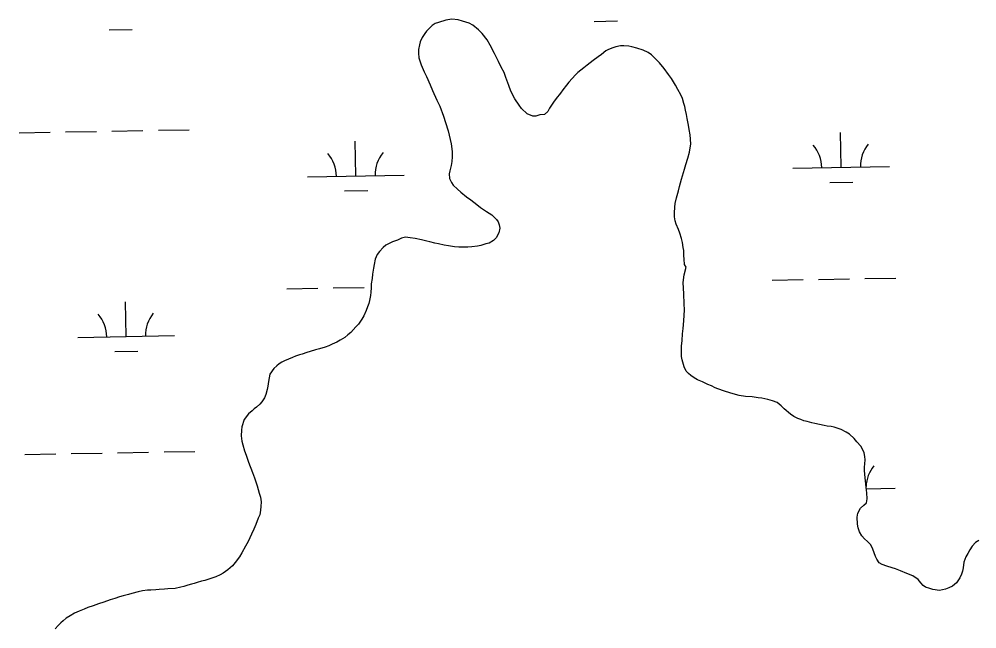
# Model space of a CAD drawing. Extents: x 3903937 to 3942190, y 260677 to 286651.
# Drawn here: x 3920418 to 3921409, y 266978 to 267608 of the extents above; entities that cross this region are included whole.
import ezdxf

# ---------------------------------------------------------------- set-up
doc = ezdxf.new("R2010")
doc.units = 0
doc.layers.add('V-WETL-SWMP', color=7, linetype='Continuous')

msp = doc.modelspace()

# ---------------------------------------------------------------- linework, layer by layer
at = {"layer": 'V-WETL-SWMP'}
for p, q in [((3920859.73, 267607.21), (3920852.11, 267604.92)), ((3920865.93, 267608.37), (3920859.73, 267607.21)), ((3920872.29, 267607.69), (3920865.93, 267608.37)), ((3920876.81, 267606.44), (3920872.29, 267607.69)), ((3920883.6, 267604.2), (3920876.81, 267606.44)), ((3921013.2, 267606.12), (3921037.2, 267606.55)), ((3920511.37, 267597.29), (3920535.37, 267597.71)), ((3920842.96, 267599.24), (3920839.73, 267595.98)), ((3920845.63, 267601.65), (3920842.96, 267599.24)), ((3920848.59, 267603.78), (3920845.63, 267601.65)), ((3920852.11, 267604.92), (3920848.59, 267603.78)), ((3920887.7, 267602.24), (3920883.6, 267604.2)), ((3920893.36, 267597.18), (3920887.7, 267602.24)), ((3920897.05, 267593.39), (3920893.36, 267597.18)), ((3920835.23, 267589.47), (3920833.13, 267585.08)), ((3920837.9, 267593.57), (3920835.23, 267589.47)), ((3920839.73, 267595.98), (3920837.9, 267593.57)), ((3920902.3, 267587.06), (3920897.05, 267593.39)), ((3920905.57, 267581.56), (3920902.3, 267587.06)), ((3920831.47, 267576.89), (3920831.21, 267573.22)), ((3920832.3, 267581.97), (3920831.47, 267576.89)), ((3920833.13, 267585.08), (3920832.3, 267581.97)), ((3920909.98, 267572.97), (3920905.57, 267581.56)), ((3921027.98, 267577.11), (3921025.16, 267575.55)), ((3921032.35, 267578.68), (3921027.98, 267577.11)), ((3921035.31, 267579.68), (3921032.35, 267578.68)), ((3921040.25, 267580.69), (3921035.31, 267579.68)), ((3921043.63, 267580.85), (3921040.25, 267580.69)), ((3921048.72, 267580.45), (3921043.63, 267580.85)), ((3921052.11, 267579.75), (3921048.72, 267580.45)), ((3921057.2, 267578.5), (3921052.11, 267579.75)), ((3921063.84, 267576.27), (3921057.2, 267578.5)), ((3920831.21, 267573.22), (3920831.79, 267568.42)), ((3920831.79, 267568.42), (3920832.79, 267565.32)), ((3920914.11, 267564.52), (3920909.98, 267572.97)), ((3921017.14, 267569.45), (3921012.07, 267565.62)), ((3921020.66, 267572), (3921017.14, 267569.45)), ((3921025.16, 267575.55), (3921020.66, 267572)), ((3921068.93, 267574.03), (3921063.84, 267576.27)), ((3921072.33, 267571.36), (3921068.93, 267574.03)), ((3921077.43, 267566.44), (3921072.33, 267571.36)), ((3920832.79, 267565.32), (3920834.22, 267561.09)), ((3920834.22, 267561.09), (3920837.07, 267554.04)), ((3920916.95, 267558.88), (3920914.11, 267564.52)), ((3920919.8, 267553.39), (3920916.95, 267558.88)), ((3921002.22, 267558.1), (3920996.17, 267553.13)), ((3921005.88, 267560.93), (3921002.22, 267558.1)), ((3921008.84, 267563.06), (3921005.88, 267560.93)), ((3921012.07, 267565.62), (3921008.84, 267563.06)), ((3921080.69, 267563.21), (3921077.43, 267566.44)), ((3921085.37, 267557.44), (3921080.69, 267563.21)), ((3921090.06, 267551.11), (3921085.37, 267557.44)), ((3920837.07, 267554.04), (3920839.49, 267548.97)), ((3920839.49, 267548.97), (3920843.34, 267540.37)), ((3920921.65, 267548.03), (3920919.8, 267553.39)), ((3920924.79, 267539.71), (3920921.65, 267548.03)), ((3920990.12, 267547.04), (3920986.75, 267543.07)), ((3920993.64, 267550.86), (3920990.12, 267547.04)), ((3920996.17, 267553.13), (3920993.64, 267550.86)), ((3921092.9, 267546.88), (3921090.06, 267551.11)), ((3921097.3, 267540.12), (3921092.9, 267546.88)), ((3920843.34, 267540.37), (3920845.9, 267534.6)), ((3920926.93, 267534.08), (3920924.79, 267539.71)), ((3920984.51, 267540.1), (3920980.71, 267535.42)), ((3920986.75, 267543.07), (3920984.51, 267540.1)), ((3921099.72, 267535.76), (3921097.3, 267540.12)), ((3920845.9, 267534.6), (3920850.46, 267524.73)), ((3920931.06, 267526.05), (3920926.93, 267534.08)), ((3920978.05, 267531.88), (3920973.69, 267526.22)), ((3920980.71, 267535.42), (3920978.05, 267531.88)), ((3921102.71, 267529.98), (3921099.72, 267535.76)), ((3921104.41, 267526.46), (3921102.71, 267529.98)), ((3920850.46, 267524.73), (3920853.31, 267518.25)), ((3920853.31, 267518.25), (3920857.3, 267508.1)), ((3920935.6, 267519.29), (3920931.06, 267526.05)), ((3920938.02, 267515.91), (3920935.6, 267519.29)), ((3920970.88, 267522.39), (3920966.96, 267516.31)), ((3920973.69, 267526.22), (3920970.88, 267522.39)), ((3921105.85, 267521.24), (3921104.41, 267526.46)), ((3921106.85, 267518), (3921105.85, 267521.24)), ((3921107.57, 267514.19), (3921106.85, 267518)), ((3920857.3, 267508.1), (3920859.45, 267501.62)), ((3920943.83, 267510.43), (3920938.02, 267515.91)), ((3920949.48, 267508.19), (3920943.83, 267510.43)), ((3920952.59, 267508.06), (3920949.48, 267508.19)), ((3920956.68, 267509.49), (3920952.59, 267508.06)), ((3920961.62, 267509.65), (3920956.68, 267509.49)), ((3920964.99, 267513.05), (3920961.62, 267509.65)), ((3920966.96, 267516.31), (3920964.99, 267513.05)), ((3921108.57, 267509.82), (3921107.57, 267514.19)), ((3921109.3, 267505.59), (3921108.57, 267509.82)), ((3920859.45, 267501.62), (3920862.16, 267492.88)), ((3921110.45, 267498.82), (3921109.3, 267505.59)), ((3921111.18, 267494.16), (3921110.45, 267498.82)), ((3920418.38, 267491), (3920450.38, 267491.56)), ((3920466.38, 267491.84), (3920498.37, 267492.4)), ((3920514.37, 267492.69), (3920546.36, 267493.25)), ((3920562.36, 267493.53), (3920594.36, 267494.09)), ((3920862.16, 267492.88), (3920864.17, 267484.13)), ((3921112.19, 267488.66), (3921111.18, 267494.16)), ((3921112.77, 267484.43), (3921112.19, 267488.66)), ((3921268.37, 267455.21), (3921267.73, 267491.2)), ((3920766.54, 267446.38), (3920765.9, 267482.37)), ((3920864.17, 267484.13), (3920865.18, 267479.48)), ((3920865.18, 267479.48), (3920866.06, 267471.43)), ((3921112.38, 267475.25), (3921112.93, 267479.06)), ((3921112.93, 267479.06), (3921112.77, 267484.43)), ((3920866.06, 267471.43), (3920866.08, 267466.07)), ((3921110.03, 267464.65), (3921111.55, 267471.01)), ((3921111.55, 267471.01), (3921112.38, 267475.25)), ((3920865.68, 267461.13), (3920864.99, 267457.03)), ((3920866.08, 267466.07), (3920865.68, 267461.13)), ((3921106.4, 267453.34), (3921107.79, 267458.01)), ((3921107.79, 267458.01), (3921110.03, 267464.65)), ((3920863.74, 267451.52), (3920863.05, 267448.41)), ((3920863.05, 267448.41), (3920863.35, 267443.75)), ((3920864.99, 267457.03), (3920863.74, 267451.52)), ((3921103.48, 267443.03), (3921106.4, 267453.34)), ((3921218.38, 267454.33), (3921318.36, 267456.09)), ((3920716.55, 267445.5), (3920816.53, 267447.26)), ((3920863.35, 267443.75), (3920865.48, 267439.53)), ((3920865.48, 267439.53), (3920867.33, 267436.85)), ((3921101.39, 267435.25), (3921103.48, 267443.03)), ((3921256.64, 267439.57), (3921280.64, 267439.99)), ((3920754.81, 267430.74), (3920778.81, 267431.16)), ((3920867.33, 267436.85), (3920871.58, 267432.64)), ((3920871.58, 267432.64), (3920874.98, 267429.4)), ((3920874.98, 267429.4), (3920880.93, 267424.77)), ((3921098.19, 267423.81), (3921100.14, 267430.73)), ((3921100.14, 267430.73), (3921101.39, 267435.25)), ((3920880.93, 267424.77), (3920885.32, 267421.54)), ((3920885.32, 267421.54), (3920891.69, 267416.62)), ((3921096.95, 267417.73), (3921098.19, 267423.81)), ((3920891.69, 267416.62), (3920895.52, 267413.53)), ((3920895.52, 267413.53), (3920901.6, 267409.46)), ((3920901.6, 267409.46), (3920907.12, 267405.96)), ((3921096.14, 267408.13), (3921096.4, 267413.92)), ((3921096.15, 267404.18), (3921096.14, 267408.13)), ((3921096.4, 267413.92), (3921096.95, 267417.73)), ((3920907.12, 267405.96), (3920911.94, 267401.32)), ((3920911.94, 267401.32), (3920913.64, 267398.78)), ((3920913.64, 267398.78), (3920914.64, 267395.82)), ((3921096.88, 267399.94), (3921096.15, 267404.18)), ((3921097.74, 267396.56), (3921096.88, 267399.94)), ((3920915.36, 267392.16), (3920914.4, 267387.35)), ((3920914.64, 267395.82), (3920915.36, 267392.16)), ((3921100.16, 267390.78), (3921097.74, 267396.56)), ((3921101.59, 267386.97), (3921100.16, 267390.78)), ((3920809.68, 267379.87), (3920804.46, 267378.02)), ((3920813.62, 267381.86), (3920809.68, 267379.87)), ((3920817.85, 267383.15), (3920813.62, 267381.86)), ((3920822.8, 267382.47), (3920817.85, 267383.15)), ((3920827.88, 267381.5), (3920822.8, 267382.47)), ((3920834.38, 267380.11), (3920827.88, 267381.5)), ((3920839.89, 267378.86), (3920834.38, 267380.11)), ((3920843.14, 267378.03), (3920839.89, 267378.86)), ((3920909.06, 267379.42), (3920904.56, 267376.87)), ((3920911.59, 267382.26), (3920909.06, 267379.42)), ((3920914.4, 267387.35), (3920911.59, 267382.26)), ((3921103.3, 267381.76), (3921101.59, 267386.97)), ((3921104.45, 267377.39), (3921103.3, 267381.76)), ((3920794.75, 267372.33), (3920790.95, 267368.22)), ((3920797.7, 267374.88), (3920794.75, 267372.33)), ((3920804.46, 267378.02), (3920797.7, 267374.88)), ((3920848.09, 267376.92), (3920843.14, 267378.03)), ((3920851.9, 267375.95), (3920848.09, 267376.92)), ((3920857.98, 267374.7), (3920851.9, 267375.95)), ((3920862.36, 267374.15), (3920857.98, 267374.7)), ((3920868.71, 267372.91), (3920862.36, 267374.15)), ((3920872.95, 267372.5), (3920868.71, 267372.91)), ((3920878.74, 267372.53), (3920872.95, 267372.5)), ((3920882.55, 267372.54), (3920878.74, 267372.53)), ((3920886.36, 267372.98), (3920882.55, 267372.54)), ((3920892.29, 267373.85), (3920886.36, 267372.98)), ((3920895.95, 267374.43), (3920892.29, 267373.85)), ((3920901.17, 267376), (3920895.95, 267374.43)), ((3920904.56, 267376.87), (3920901.17, 267376)), ((3921105.17, 267372.31), (3921104.45, 267377.39)), ((3921105.61, 267369.2), (3921105.17, 267372.31)), ((3921105.91, 267363.98), (3921105.61, 267369.2)), ((3920786.46, 267360.16), (3920785.5, 267354.65)), ((3920788.7, 267365.11), (3920786.46, 267360.16)), ((3920790.95, 267368.22), (3920788.7, 267365.11)), ((3921106.21, 267360.31), (3921105.91, 267363.98)), ((3921106.37, 267354.81), (3921106.21, 267360.31)), ((3920784.67, 267350.83), (3920783.7, 267344.9)), ((3920785.5, 267354.65), (3920784.67, 267350.83)), ((3921105.99, 267344.22), (3921108.22, 267352.13)), ((3921108.22, 267352.13), (3921106.37, 267354.81)), ((3920783.3, 267340.24), (3920782.33, 267334.59)), ((3920783.7, 267344.9), (3920783.3, 267340.24)), ((3921105.18, 267336.17), (3921105.99, 267344.22)), ((3921197, 267338.5), (3921229, 267339.07)), ((3921245, 267339.35), (3921276.99, 267339.91)), ((3921292.99, 267340.19), (3921324.98, 267340.76)), ((3920695.17, 267329.67), (3920727.17, 267330.23)), ((3920743.17, 267330.51), (3920775.16, 267331.08)), ((3920782.35, 267330.49), (3920782.08, 267326.26)), ((3920782.33, 267334.59), (3920782.35, 267330.49)), ((3921105.65, 267324.45), (3921105.18, 267336.17)), ((3920781.68, 267322.59), (3920780.71, 267317.64)), ((3920782.08, 267326.26), (3920781.68, 267322.59)), ((3921106.12, 267314.01), (3921105.65, 267324.45)), ((3920528.95, 267280.31), (3920528.32, 267316.3)), ((3920778.48, 267311), (3920777.36, 267307.32)), ((3920780.01, 267314.53), (3920778.48, 267311)), ((3920780.71, 267317.64), (3920780.01, 267314.53)), ((3921106.28, 267307.8), (3921106.12, 267314.01)), ((3920774.84, 267301.66), (3920772.6, 267298.13)), ((3920777.36, 267307.32), (3920774.84, 267301.66)), ((3921105.62, 267296.5), (3921106.28, 267307.8)), ((3920766.56, 267290.2), (3920761.36, 267284.39)), ((3920769.23, 267293.17), (3920766.56, 267290.2)), ((3920772.6, 267298.13), (3920769.23, 267293.17)), ((3921104.95, 267288.45), (3921105.62, 267296.5)), ((3920478.96, 267279.43), (3920578.94, 267281.19)), ((3920755.17, 267279.42), (3920750.38, 267276.44)), ((3920758.4, 267281.98), (3920755.17, 267279.42)), ((3920761.36, 267284.39), (3920758.4, 267281.98)), ((3921103.87, 267276.03), (3921104.55, 267282.95)), ((3921104.55, 267282.95), (3921104.95, 267288.45)), ((3920738.54, 267270.6), (3920734.74, 267269.32)), ((3920742.07, 267272.31), (3920738.54, 267270.6)), ((3920747, 267274.59), (3920742.07, 267272.31)), ((3920750.38, 267276.44), (3920747, 267274.59)), ((3921103.34, 267266), (3921103.47, 267270.24)), ((3921103.47, 267270.24), (3921103.87, 267276.03)), ((3920517.23, 267264.67), (3920541.22, 267265.09)), ((3920704.14, 267259.88), (3920701.18, 267258.74)), ((3920708.23, 267261.3), (3920704.14, 267259.88)), ((3920711.19, 267262.16), (3920708.23, 267261.3)), ((3920715.85, 267263.74), (3920711.19, 267262.16)), ((3920719.23, 267264.88), (3920715.85, 267263.74)), ((3920725.01, 267266.46), (3920719.23, 267264.88)), ((3920728.82, 267267.6), (3920725.01, 267266.46)), ((3920734.74, 267269.32), (3920728.82, 267267.6)), ((3921103.37, 267259.79), (3921103.34, 267266)), ((3921103.95, 267256.26), (3921103.37, 267259.79)), ((3920684.84, 267250.06), (3920681.75, 267247.08)), ((3920687.38, 267252.05), (3920684.84, 267250.06)), ((3920689.91, 267253.75), (3920687.38, 267252.05)), ((3920692.73, 267255.17), (3920689.91, 267253.75)), ((3920697.1, 267256.88), (3920692.73, 267255.17)), ((3920701.18, 267258.74), (3920697.1, 267256.88)), ((3921105.95, 267248.93), (3921103.95, 267256.26)), ((3920677.68, 267241.42), (3920676.3, 267233.93)), ((3920681.75, 267247.08), (3920677.68, 267241.42)), ((3921108.23, 267244.42), (3921105.95, 267248.93)), ((3921110.64, 267242.03), (3921108.23, 267244.42)), ((3921112.91, 267240.06), (3921110.64, 267242.03)), ((3921116.3, 267237.54), (3921112.91, 267240.06)), ((3920676.3, 267233.93), (3920675.47, 267228.99)), ((3921119.98, 267235.58), (3921116.3, 267237.54)), ((3921125.07, 267233.34), (3921119.98, 267235.58)), ((3921130.45, 267230.82), (3921125.07, 267233.34)), ((3921134.41, 267229.14), (3921130.45, 267230.82)), ((3920673.39, 267220.37), (3920672.13, 267216.97)), ((3920674.78, 267225.46), (3920673.39, 267220.37)), ((3920675.47, 267228.99), (3920674.78, 267225.46)), ((3921138.08, 267227.32), (3921134.41, 267229.14)), ((3921141.05, 267226.2), (3921138.08, 267227.32)), ((3921147.98, 267223.69), (3921141.05, 267226.2)), ((3921153.35, 267222.02), (3921147.98, 267223.69)), ((3921156.89, 267221.04), (3921153.35, 267222.02)), ((3921163.1, 267219.23), (3921156.89, 267221.04)), ((3920667.36, 267210.46), (3920663.84, 267207.34)), ((3920669.46, 267212.73), (3920667.36, 267210.46)), ((3920672.13, 267216.97), (3920669.46, 267212.73)), ((3921169.46, 267218.13), (3921163.1, 267219.23)), ((3921176.38, 267217.87), (3921169.46, 267218.13)), ((3921182.74, 267217.05), (3921176.38, 267217.87)), ((3921186.55, 267216.5), (3921182.74, 267217.05)), ((3921192.62, 267215.11), (3921186.55, 267216.5)), ((3921197.57, 267213.86), (3921192.62, 267215.11)), ((3921202.24, 267212.19), (3921197.57, 267213.86)), ((3921206.35, 267208.68), (3921202.24, 267212.19)), ((3920655.68, 267200.39), (3920651.04, 267194.59)), ((3920659.2, 267203.51), (3920655.68, 267200.39)), ((3920661.59, 267205.36), (3920659.2, 267203.51)), ((3920663.84, 267207.34), (3920661.59, 267205.36)), ((3921209.46, 267205.44), (3921206.35, 267208.68)), ((3921215.98, 267200.1), (3921209.46, 267205.44)), ((3921219.66, 267197.58), (3921215.98, 267200.1)), ((3920651.04, 267194.59), (3920648.68, 267186.95)), ((3921223.62, 267195.48), (3921219.66, 267197.58)), ((3921226.73, 267194.36), (3921223.62, 267195.48)), ((3921229.98, 267193.24), (3921226.73, 267194.36)), ((3921233.37, 267192.41), (3921229.98, 267193.24)), ((3921238.18, 267191.02), (3921233.37, 267192.41)), ((3921241.15, 267190.32), (3921238.18, 267191.02)), ((3921245.95, 267189.36), (3921241.15, 267190.32)), ((3920648.27, 267183.42), (3920647.87, 267177.63)), ((3920648.68, 267186.95), (3920648.27, 267183.42)), ((3921250.75, 267188.39), (3921245.95, 267189.36)), ((3921253.86, 267187.69), (3921250.75, 267188.39)), ((3921258.24, 267187.15), (3921253.86, 267187.69)), ((3921261.21, 267186.45), (3921258.24, 267187.15)), ((3921265.31, 267185.06), (3921261.21, 267186.45)), ((3921268.56, 267184.08), (3921265.31, 267185.06)), ((3921273.65, 267181.28), (3921268.56, 267184.08)), ((3921277.05, 267179.32), (3921273.65, 267181.28)), ((3920647.87, 267177.63), (3920648.59, 267171.99)), ((3920648.59, 267171.99), (3920649.6, 267168.18)), ((3921281.86, 267174.96), (3921277.05, 267179.32)), ((3921284.84, 267171.58), (3921281.86, 267174.96)), ((3921288.96, 267166.94), (3921284.84, 267171.58)), ((3920520.22, 267160.06), (3920552.22, 267160.63)), ((3920568.22, 267160.91), (3920600.21, 267161.47)), ((3920649.6, 267168.18), (3920651.46, 267161.98)), ((3920651.46, 267161.98), (3920653.03, 267157.61)), ((3921290.95, 267163.28), (3921288.96, 267166.94)), ((3921292.23, 267160.18), (3921290.95, 267163.28)), ((3920424.24, 267158.37), (3920456.23, 267158.94)), ((3920472.23, 267159.22), (3920504.23, 267159.78)), ((3920653.03, 267157.61), (3920655.6, 267150.28)), ((3921293.09, 267156.09), (3921292.23, 267160.18)), ((3921292.84, 267148.6), (3921293.25, 267152.98)), ((3921293.25, 267152.98), (3921293.09, 267156.09)), ((3920655.6, 267150.28), (3920659.73, 267139.85)), ((3921292.59, 267141.69), (3921292.71, 267145.36)), ((3921293.18, 267134.07), (3921292.59, 267141.69)), ((3921292.71, 267145.36), (3921292.84, 267148.6)), ((3920659.73, 267139.85), (3920661.87, 267134.35)), ((3920661.87, 267134.35), (3920664.59, 267126.03)), ((3921293.91, 267127.86), (3921293.18, 267134.07)), ((3920664.59, 267126.03), (3920666.74, 267118.42)), ((3921294.35, 267124.05), (3921293.91, 267127.86)), ((3921295.08, 267118.69), (3921294.35, 267124.05)), ((3921294.5, 267122.94), (3921324.22, 267123.46)), ((3920666.74, 267118.42), (3920668.03, 267114.19)), ((3920668.03, 267114.19), (3920668.61, 267109.25)), ((3921294.55, 267108.52), (3921295.39, 267112.62)), ((3921295.39, 267112.62), (3921295.08, 267118.69)), ((3920668.35, 267104.45), (3920668.08, 267100.92)), ((3920668.61, 267109.25), (3920668.35, 267104.45)), ((3921285.56, 267097.61), (3921288.37, 267102.71)), ((3921288.37, 267102.71), (3921291.74, 267105.97)), ((3921291.74, 267105.97), (3921294.55, 267108.52)), ((3920665.71, 267092.44), (3920663.06, 267085.93)), ((3920667.11, 267095.83), (3920665.71, 267092.44)), ((3920668.08, 267100.92), (3920667.11, 267095.83)), ((3921284.87, 267093.66), (3921285.56, 267097.61)), ((3921285.47, 267086.18), (3921284.87, 267093.66)), ((3920663.06, 267085.93), (3920660.96, 267081.13)), ((3921285.91, 267082.65), (3921285.47, 267086.18)), ((3921287.33, 267078.28), (3921285.91, 267082.65)), ((3920658.72, 267076.03), (3920655.36, 267068.4)), ((3920660.96, 267081.13), (3920658.72, 267076.03)), ((3921289.89, 267074.2), (3921287.33, 267078.28)), ((3921292.73, 267071.1), (3921289.89, 267074.2)), ((3920652.56, 267063.59), (3920648.78, 267056.65)), ((3920655.36, 267068.4), (3920652.56, 267063.59)), ((3921295.85, 267068.29), (3921292.73, 267071.1)), ((3921299.25, 267065.06), (3921295.85, 267068.29)), ((3921301.38, 267060.41), (3921299.25, 267065.06)), ((3921403.86, 267063.64), (3921401.62, 267059.82)), ((3921407.23, 267067.19), (3921403.86, 267063.64)), ((3921410.75, 267069.46), (3921407.23, 267067.19)), ((3920646.11, 267052.55), (3920641.76, 267046.74)), ((3920648.78, 267056.65), (3920646.11, 267052.55)), ((3921302.67, 267056.74), (3921301.38, 267060.41)), ((3921304.1, 267052.94), (3921302.67, 267056.74)), ((3921305.38, 267050.12), (3921304.1, 267052.94)), ((3921397.55, 267052.61), (3921395.46, 267047.09)), ((3921399.51, 267055.86), (3921397.55, 267052.61)), ((3921401.62, 267059.82), (3921399.51, 267055.86)), ((3920638.95, 267043.35), (3920634.31, 267038.95)), ((3920641.76, 267046.74), (3920638.95, 267043.35)), ((3921307.65, 267046.46), (3921305.38, 267050.12)), ((3921310.91, 267044.5), (3921307.65, 267046.46)), ((3921315.71, 267042.96), (3921310.91, 267044.5)), ((3921321.08, 267041.29), (3921315.71, 267042.96)), ((3921395.46, 267047.09), (3921394.63, 267041.3)), ((3920621.91, 267031.98), (3920616.56, 267030.13)), ((3920626.28, 267033.98), (3920621.91, 267031.98)), ((3920629.52, 267035.54), (3920626.28, 267033.98)), ((3920634.31, 267038.95), (3920629.52, 267035.54)), ((3921324.62, 267040.17), (3921321.08, 267041.29)), ((3921329.71, 267038.08), (3921324.62, 267040.17)), ((3921336.21, 267035.42), (3921329.71, 267038.08)), ((3921342.71, 267033.05), (3921336.21, 267035.42)), ((3921348.24, 267028.97), (3921342.71, 267033.05)), ((3921392.82, 267034.66), (3921391.14, 267030.84)), ((3921393.8, 267037.63), (3921392.82, 267034.66)), ((3921394.63, 267041.3), (3921393.8, 267037.63)), ((3920588.64, 267021.97), (3920585.68, 267021.25)), ((3920592.73, 267023.11), (3920588.64, 267021.97)), ((3920596.53, 267024.12), (3920592.73, 267023.11)), ((3920599.5, 267024.83), (3920596.53, 267024.12)), ((3920602.46, 267025.83), (3920599.5, 267024.83)), ((3920606.97, 267027.26), (3920602.46, 267025.83)), ((3920610.35, 267028.12), (3920606.97, 267027.26)), ((3920616.56, 267030.13), (3920610.35, 267028.12)), ((3921350.93, 267025.6), (3921348.24, 267028.97)), ((3921353.34, 267022.92), (3921350.93, 267025.6)), ((3921355.75, 267021.1), (3921353.34, 267022.92)), ((3921383.7, 267022.06), (3921379.89, 267020.35)), ((3921387.78, 267025.61), (3921383.7, 267022.06)), ((3921391.14, 267030.84), (3921387.78, 267025.61)), ((3920525.86, 267012.12), (3920522.19, 267011.11)), ((3920531.35, 267013.69), (3920525.86, 267012.12)), ((3920534.88, 267014.55), (3920531.35, 267013.69)), ((3920541.51, 267016.27), (3920534.88, 267014.55)), ((3920546.02, 267017.42), (3920541.51, 267016.27)), ((3920551.1, 267018), (3920546.02, 267017.42)), ((3920554.63, 267018.02), (3920551.1, 267018)), ((3920559.71, 267018.46), (3920554.63, 267018.02)), ((3920563.24, 267018.62), (3920559.71, 267018.46)), ((3920568.6, 267019.2), (3920563.24, 267018.62)), ((3920572.13, 267019.5), (3920568.6, 267019.2)), ((3920579.75, 267019.81), (3920572.13, 267019.5)), ((3920585.68, 267021.25), (3920579.75, 267019.81)), ((3921360.13, 267019.85), (3921355.75, 267021.1)), ((3921363.1, 267018.87), (3921360.13, 267019.85)), ((3921370.16, 267017.77), (3921363.1, 267018.87)), ((3921376.51, 267019.21), (3921370.16, 267017.77)), ((3921379.89, 267020.35), (3921376.51, 267019.21)), ((3920500.48, 267003.97), (3920494.84, 267001.97)), ((3920505.98, 267005.82), (3920500.48, 267003.97)), ((3920512.6, 267007.97), (3920505.98, 267005.82)), ((3920517.25, 267009.54), (3920512.6, 267007.97)), ((3920522.19, 267011.11), (3920517.25, 267009.54)), ((3920475.67, 266994.27), (3920471.17, 266991.57)), ((3920480.32, 266996.26), (3920475.67, 266994.27)), ((3920485.68, 266998.54), (3920480.32, 266996.26)), ((3920489.48, 267000.11), (3920485.68, 266998.54)), ((3920494.84, 267001.97), (3920489.48, 267000.11)), ((3920461.59, 266984.47), (3920458.64, 266981.64)), ((3920463.99, 266986.46), (3920461.59, 266984.47)), ((3920467.08, 266989.15), (3920463.99, 266986.46)), ((3920471.17, 266991.57), (3920467.08, 266989.15)), ((3920458.64, 266981.64), (3920455.69, 266978.09))]:
    msp.add_line(p, q, dxfattribs=at)
for centre, start, end in [((3921213.13, 267454.71), 0.23658, 41.78024), ((3921323.59, 267456.66), 140.23658, 181.78024), ((3920711.3, 267445.88), 0.23658, 41.78024), ((3920821.76, 267447.82), 140.23658, 181.78024), ((3920473.71, 267279.81), 0.23658, 41.78024), ((3920584.18, 267281.75), 140.23658, 181.78024), ((3921329.45, 267124.03), 140.23658, 178.14352)]:
    msp.add_arc(centre, 35.25, start, end, dxfattribs=at)

doc.saveas('drawing.dxf')
